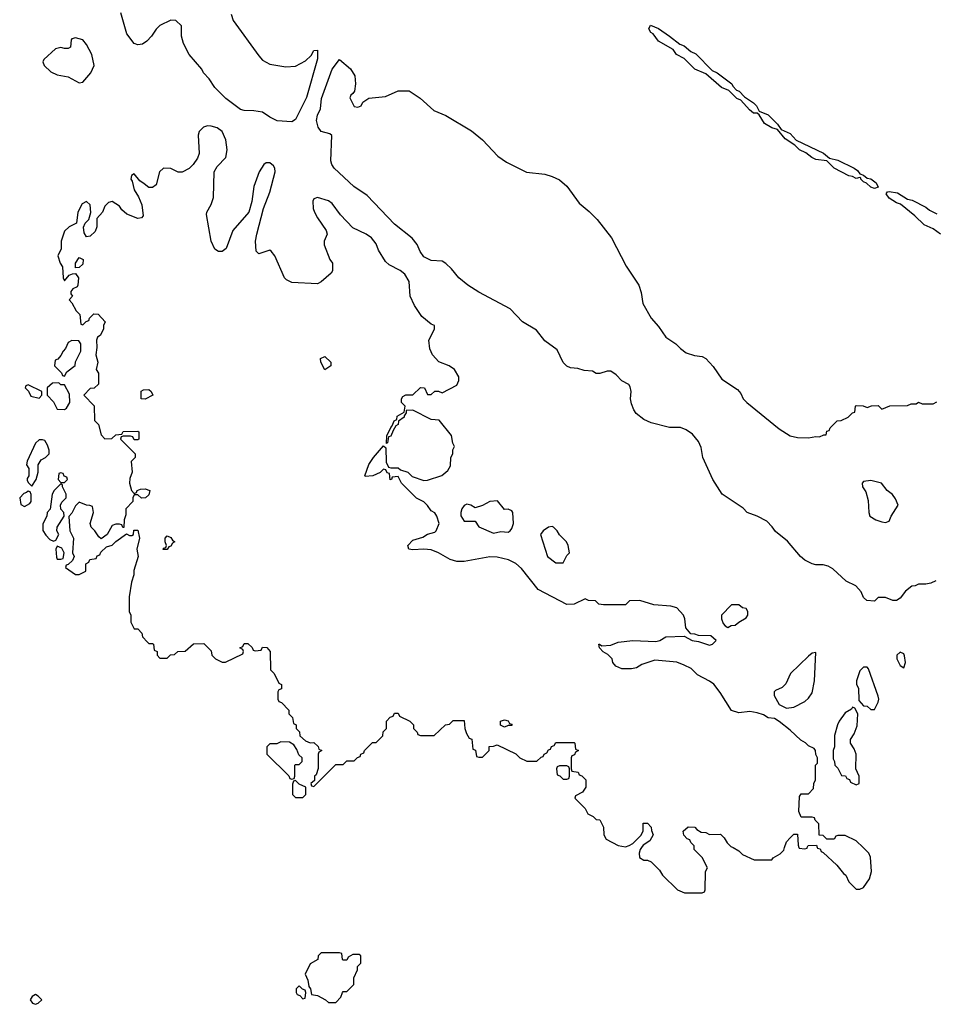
# Model space of a CAD drawing. Header units: inches. Extents: x 2293880 to 2522759, y 823965 to 1006879.
# Tile 307 of 325: x 2472385 to 2477370, y 889145 to 894520. Entities that reach past the tile are written whole.
import ezdxf

# ---------------------------------------------------------------- set-up
doc = ezdxf.new("R2010")
doc.units = ezdxf.units.IN
doc.header["$MEASUREMENT"] = 0
doc.layers.add('C4878', color=7, linetype='Continuous')
doc.layers.add('C4879', color=7, linetype='Continuous')

msp = doc.modelspace()

# ---------------------------------------------------------------- linework, layer by layer
at = {"layer": 'C4878', "color": 5, "elevation": 60}
for points in [[(2475777.7, 890000), (2475771.3, 889990), (2475764.7, 889970), (2475766.4, 889946.4), (2475790, 889932), (2475811.6, 889931.6), (2475830, 889922), (2475876.9, 889876.9), (2475892, 889850), (2475974, 889770), (2476012.7, 889752.7), (2476110, 889754), (2476122, 889758), (2476126, 889770), (2476128, 889870), (2476138, 889890), (2476110, 889946), (2476066, 889990), (2476066, 890000)], [(2476277.9, 890000), (2476310, 889982), (2476330, 889962), (2476392.7, 889932.7), (2476490, 889934), (2476496.4, 889943.6), (2476534.6, 889965.4), (2476554, 889986), (2476558.7, 890000)], [(2476637.3, 890000), (2476638, 889998), (2476670, 889994), (2476682, 889998), (2476682.9, 890000)], [(2476737.3, 890000), (2476738, 889998), (2476752.7, 889992.7), (2476758, 889978), (2476770, 889974), (2476843.6, 889903.6), (2476879.6, 889859.6), (2476894, 889850), (2476910, 889814), (2476950, 889774), (2476970, 889774), (2476990, 889782), (2477022, 889830), (2477034, 889870), (2477028.4, 889948.4), (2477018, 889970), (2476988, 890000)]]:
    msp.add_lwpolyline(points, dxfattribs=at)
for points in [[(2474130, 889426), (2474030, 889426), (2474014, 889410), (2474011.3, 889388.7), (2473970, 889366), (2473942, 889310), (2473956.9, 889276.9), (2473962, 889242), (2473972, 889230), (2473978, 889198), (2474010, 889192), (2474054, 889170), (2474070, 889154), (2474110, 889154), (2474136.4, 889183.6), (2474146, 889210), (2474150, 889214), (2474170, 889214), (2474207.3, 889252.7), (2474208, 889290), (2474227.3, 889332.7), (2474228.4, 889351.6), (2474246, 889370), (2474246, 889410), (2474236.4, 889416.4), (2474203.6, 889416.4), (2474178, 889402), (2474170, 889386), (2474150, 889386), (2474146, 889390), (2474142, 889422)], [(2473910, 889246), (2473894, 889230), (2473894, 889210), (2473898, 889198), (2473912.7, 889192.7), (2473930, 889174), (2473942, 889178), (2473946, 889210), (2473942, 889222), (2473927.3, 889227.3)], [(2472470, 889198), (2472452, 889188), (2472442, 889170), (2472454, 889150), (2472470, 889144.7), (2472486, 889150), (2472506, 889170), (2472486, 889190)]]:
    msp.add_lwpolyline(points, close=True, dxfattribs=at)
at = {"layer": 'C4879', "color": 5}
for points, elevation in [([(2473538, 894550), (2473550, 894516), (2473690, 894323), (2473710, 894299.1), (2473750, 894277.3), (2473836.5, 894263.5), (2473890, 894266), (2473944.7, 894295.3), (2473974.6, 894325.4), (2473990, 894352), (2474010, 894354), (2474010, 894306), (2473950, 894096), (2473890, 893975.3), (2473870, 893962), (2473790, 893968), (2473750, 893988), (2473710, 894015.3), (2473663.1, 894023.1), (2473610, 894023.7), (2473590, 894029.6), (2473510, 894089), (2473448.7, 894150), (2473418, 894198), (2473388, 894230), (2473378, 894250), (2473309.1, 894329.1), (2473278, 894390), (2473268, 894430), (2473267.3, 894487.3), (2473236.4, 894516.4), (2473210, 894518), (2473150, 894488.7), (2473130, 894468.7), (2473104.7, 894430), (2473078, 894402), (2473054.4, 894385.6), (2473030, 894382), (2473008.7, 894390), (2472970, 894442), (2472937.2, 894557.2)], 40), ([(2477383.6, 891456.4), (2477356.9, 891443.1), (2477330, 891438), (2477290, 891438), (2477271.6, 891428.4), (2477252.7, 891427.3), (2477219.6, 891400.4), (2477190, 891362), (2477170, 891348.7), (2477148.8, 891348.9), (2477110, 891366), (2477070, 891366), (2477050, 891346), (2477008.4, 891348.4), (2476990, 891366), (2476976.4, 891396.4), (2476948.4, 891428.4), (2476894.6, 891454.6), (2476822, 891522), (2476796.5, 891536.5), (2476770, 891544), (2476730, 891544), (2476710, 891549.2), (2476669, 891570), (2476645.2, 891590), (2476574, 891674), (2476510, 891726), (2476492, 891752), (2476462, 891782), (2476410, 891809.4), (2476355.3, 891830), (2476332.5, 891852.5), (2476219, 891930), (2476167, 892010), (2476113.2, 892130), (2476104, 892184), (2476090, 892218), (2476056.5, 892256.5), (2476021.2, 892281.2), (2475990, 892294), (2475930, 892294), (2475830, 892319.3), (2475790, 892337.2), (2475749, 892370), (2475735.3, 892390), (2475723.1, 892423.1), (2475718, 892450), (2475722, 892490), (2475716.4, 892516.4), (2475708.4, 892528.4), (2475670, 892548), (2475640.4, 892580.4), (2475610, 892602), (2475590, 892602), (2475550, 892589), (2475530, 892589), (2475510, 892602), (2475464.7, 892604.7), (2475430, 892615.3), (2475390, 892619), (2475370, 892628.7), (2475350, 892648.7), (2475318, 892718), (2475250, 892767.6), (2475204.9, 892824.9), (2475129.5, 892870), (2475061.3, 892941.3), (2474890, 893032.3), (2474830, 893071.6), (2474782, 893110), (2474740.5, 893160.5), (2474710, 893189.3), (2474690, 893201.2), (2474630, 893205.2), (2474590, 893226), (2474570, 893255.3), (2474553.3, 893293.3), (2474527.2, 893327.2), (2474430, 893404.2), (2474280.1, 893560.1), (2474207.3, 893610), (2474100.7, 893710), (2474087.3, 893730), (2474082.7, 893750), (2474088, 893888), (2474076.4, 893896.4), (2474029.4, 893909.4), (2474013.6, 893933.6), (2474005.1, 893970), (2474010, 893998), (2474026.2, 894033.8), (2474032, 894090), (2474089.7, 894250), (2474130, 894302), (2474190, 894252), (2474213.7, 894213.7), (2474218, 894170), (2474212, 894130), (2474203.6, 894116.4), (2474191.6, 894108.4), (2474186, 894094), (2474210, 894046), (2474230, 894042.8), (2474248, 894050), (2474258, 894070), (2474289.3, 894090.7), (2474380.2, 894099.8), (2474450, 894131), (2474510, 894131.3), (2474570, 894090.8), (2474644.9, 894024.9), (2474710, 893996.4), (2474850, 893913.4), (2474910, 893864.9), (2474994.7, 893774.7), (2475041.7, 893741.7), (2475150, 893686.8), (2475250, 893676), (2475290, 893664.7), (2475330, 893646), (2475370, 893611), (2475437.5, 893517.5), (2475493, 893473), (2475536.3, 893430), (2475614.8, 893330), (2475694.4, 893174.4), (2475762.8, 893070), (2475776, 893030), (2475784.7, 892970), (2475831, 892890), (2475870, 892844.7), (2475910, 892786), (2475964.7, 892750), (2475990, 892724.7), (2476022, 892702), (2476066.4, 892686.4), (2476110, 892681), (2476130, 892670.8), (2476170, 892626), (2476217.1, 892557.1), (2476302, 892502), (2476319.8, 892479.8), (2476332, 892450), (2476352, 892430), (2476530, 892286.8), (2476590, 892247.3), (2476630, 892238.8), (2476690, 892238), (2476730, 892244.7), (2476750, 892242), (2476774, 892254), (2476786, 892254), (2476790, 892274), (2476802, 892278), (2476807.3, 892292.7), (2476846, 892330), (2476867.3, 892332.7), (2476906, 892350), (2476930, 892374), (2476942, 892378), (2476946, 892410), (2476950, 892414), (2476987.3, 892412.7), (2477010, 892402), (2477032.7, 892412.7), (2477070, 892414), (2477090, 892394), (2477132.7, 892412.7), (2477230, 892414), (2477250, 892422), (2477276.4, 892423.6), (2477290, 892432), (2477310, 892422), (2477370, 892422), (2477390, 892434)], 40), ([(2476988, 890000), (2476950, 890038), (2476890, 890066), (2476850, 890066), (2476838, 890062), (2476830, 890046), (2476790, 890046), (2476770, 890066), (2476747.3, 890067.3), (2476746, 890130), (2476726, 890150), (2476722, 890162), (2476710, 890166), (2476650, 890166), (2476636.4, 890196.4), (2476640.4, 890279.6), (2476650, 890294), (2476690, 890294), (2476716.4, 890323.6), (2476718, 890350), (2476728, 890370), (2476728, 890450), (2476738, 890462), (2476738, 890490), (2476728.8, 890508.9), (2476728, 890530), (2476720.4, 890540.4), (2476690, 890555.3), (2476672.5, 890572.5), (2476647.2, 890587.2), (2476590, 890641.2), (2476530, 890689.2), (2476504.7, 890704.7), (2476470, 890709), (2476444.7, 890724.7), (2476410, 890735.3), (2476370, 890744), (2476310, 890735.3), (2476270, 890749), (2476206.8, 890846.8), (2476172.1, 890892.1), (2476150, 890909), (2476083.2, 890943.2), (2476050, 890977.2), (2476010, 890997), (2475970, 891011.8), (2475850, 891024), (2475779.8, 891000.2), (2475750, 890982), (2475723.6, 890976.4), (2475670, 890975.3), (2475638, 890990), (2475622, 891010), (2475618, 891030), (2475594.6, 891054.6), (2475569.1, 891069.1), (2475548, 891090), (2475546, 891110), (2475549, 891111), (2475562, 891102), (2475610, 891104.7), (2475650, 891121), (2475731.2, 891131.1), (2475855.5, 891124.5), (2475878, 891130), (2475911.2, 891151.1), (2476010, 891154), (2476054, 891130), (2476090, 891124.7), (2476150, 891106), (2476166, 891110), (2476186, 891130), (2476156.4, 891156.4), (2476090, 891158), (2476070, 891166), (2476047.3, 891167.3), (2476020.4, 891200.4), (2476015.3, 891250), (2476008, 891270), (2475970, 891308.7), (2475938, 891318), (2475844.7, 891324.7), (2475768.4, 891348.4), (2475712.7, 891347.3), (2475690, 891326), (2475570, 891326), (2475546, 891330), (2475527.3, 891347.3), (2475488.8, 891348.9), (2475470, 891358), (2475410, 891328.7), (2475370, 891328), (2475214, 891410), (2475123.9, 891523.9), (2475091.4, 891551.5), (2475051.5, 891571.5), (2474990, 891585.6), (2474950, 891587.3), (2474810, 891562), (2474770, 891562), (2474733.6, 891573.6), (2474669.4, 891609.4), (2474630, 891625.2), (2474590, 891629.3), (2474530, 891625.2), (2474508, 891630), (2474502, 891650), (2474530, 891678), (2474584.7, 891695.3), (2474610, 891712), (2474650, 891722), (2474658, 891730), (2474674, 891770), (2474662, 891810), (2474650, 891828), (2474630, 891838), (2474610, 891868), (2474590, 891888), (2474550, 891908.7), (2474468.8, 891988.9), (2474450, 892026), (2474418, 892022), (2474414, 892010), (2474407.3, 892007.3), (2474402, 892042), (2474390, 892046), (2474382, 892062), (2474370, 892066), (2474351.6, 892048.4), (2474311.2, 892028.9), (2474270, 892026), (2474268.7, 892030), (2474290, 892091.3), (2474315.3, 892130), (2474370, 892194), (2474382, 892182), (2474384.7, 892104.7), (2474398, 892078), (2474410, 892074), (2474450, 892074), (2474462, 892062), (2474502, 892050), (2474526, 892026), (2474590, 892004.7), (2474610, 892006), (2474688.8, 892031.1), (2474720.4, 892059.6), (2474736.4, 892083.6), (2474738, 892130), (2474748, 892150), (2474748.8, 892171.1), (2474758, 892190), (2474748.8, 892208.9), (2474742, 892250), (2474673.6, 892333.6), (2474630, 892338), (2474530, 892388.7), (2474494, 892386), (2474494, 892374), (2474482, 892358), (2474482, 892350), (2474451.6, 892328.4), (2474451, 892310), (2474438, 892302), (2474422, 892278), (2474410, 892246), (2474398, 892242), (2474392, 892210), (2474386, 892206), (2474388.8, 892248.9), (2474410, 892294), (2474418, 892302), (2474428, 892330), (2474442, 892338), (2474444.7, 892355.3), (2474482, 892378), (2474488, 892410), (2474468, 892430), (2474468, 892450), (2474476.4, 892463.6), (2474491.6, 892471.6), (2474530, 892472), (2474571.6, 892511.6), (2474594, 892510), (2474610, 892474), (2474630, 892474), (2474650, 892492), (2474670, 892492), (2474690, 892482), (2474770, 892524.7), (2474782, 892550), (2474782, 892570), (2474758, 892610), (2474728, 892630), (2474672.9, 892652.9), (2474638, 892690), (2474623.1, 892723.1), (2474618, 892770), (2474648.7, 892830), (2474648, 892850), (2474630, 892857.2), (2474580.1, 892900.1), (2474538.9, 892958.9), (2474516.2, 893010), (2474509.3, 893090), (2474486, 893130), (2474461.2, 893150), (2474401, 893181), (2474380.6, 893200.6), (2474342.2, 893262.2), (2474330, 893297), (2474304.5, 893330), (2474275.1, 893350), (2474202.8, 893382.8), (2474135.4, 893455.4), (2474090, 893516.4), (2474070, 893530.8), (2474010, 893549.4), (2473990, 893541.2), (2473984.4, 893530), (2473987, 893490), (2473992.7, 893470), (2474010, 893439.1), (2474057.3, 893370), (2474062.8, 893350), (2474046, 893310), (2474046.8, 893290), (2474078, 893210), (2474091.3, 893190), (2474091.2, 893148.9), (2474083.6, 893136.4), (2474030, 893088), (2474010, 893078), (2473870, 893085.2), (2473840.2, 893100.2), (2473829, 893110), (2473777.2, 893230), (2473757.2, 893257.2), (2473750, 893262), (2473690, 893241.2), (2473676, 893256), (2473671.4, 893310), (2473678.9, 893350), (2473715.5, 893490), (2473750, 893579.3), (2473778.6, 893690), (2473776.5, 893710), (2473770, 893723), (2473750, 893738.8), (2473730, 893739.2), (2473717, 893730), (2473691.5, 893690), (2473661.7, 893610), (2473652.1, 893527.9), (2473635.5, 893470), (2473547.7, 893370), (2473511.3, 893270), (2473490, 893255.3), (2473470, 893255.3), (2473450, 893268), (2473429.3, 893310), (2473404.1, 893455.9), (2473406, 893470), (2473430, 893511.3), (2473441.6, 893550), (2473446, 893690), (2473461.6, 893718.4), (2473510, 893767.3), (2473517.4, 893810), (2473510, 893864), (2473490, 893909.4), (2473462.7, 893930), (2473430, 893939.1), (2473410, 893940.5), (2473387, 893933), (2473364.7, 893910), (2473358, 893890), (2473364.7, 893790), (2473355.3, 893764.7), (2473332, 893730), (2473310, 893708), (2473271.6, 893688.4), (2473250, 893688), (2473210, 893708), (2473170, 893708.7), (2473147.7, 893690), (2473130, 893618), (2473110, 893604), (2473090, 893604), (2473063.2, 893623.2), (2473040.9, 893640.9), (2473010, 893678), (2472994, 893670), (2472992, 893650), (2472999.1, 893639.1), (2473010, 893592), (2473033, 893553), (2473050.9, 893509.1), (2473058, 893450), (2473050, 893438), (2473030, 893435.3), (2472970, 893458), (2472941.6, 893481.6), (2472930, 893502), (2472910, 893515.3), (2472890, 893528), (2472870, 893522), (2472850, 893502), (2472837.3, 893470), (2472806, 893434), (2472804.9, 893390), (2472796.4, 893363.6), (2472770, 893339), (2472750, 893335.3), (2472736, 893356), (2472733.2, 893386.8), (2472742, 893410), (2472762, 893430), (2472770, 893454), (2472773.2, 893466.8), (2472768.4, 893508.4), (2472750, 893528), (2472725.4, 893514.6), (2472702, 893470), (2472694, 893410), (2472654, 893390), (2472630, 893366), (2472611.3, 893310), (2472611.6, 893268.4), (2472592, 893230), (2472604.7, 893190), (2472618, 893170), (2472622, 893110), (2472630, 893094), (2472655.3, 893124.7), (2472672, 893132), (2472690, 893134), (2472704.7, 893110), (2472702, 893070), (2472698, 893062), (2472674, 893050), (2472663.6, 893036.4), (2472663.6, 893023.6), (2472672, 893010), (2472654, 892990), (2472670, 892974), (2472692, 892930), (2472712, 892910), (2472718, 892858), (2472730, 892854), (2472747.3, 892872.7), (2472762, 892878), (2472766, 892890), (2472790, 892914), (2472812.7, 892912.7), (2472852, 892870), (2472842, 892850), (2472842, 892830), (2472823.6, 892796.4), (2472810, 892786), (2472804.7, 892770), (2472806, 892730), (2472801, 892690), (2472811.3, 892650), (2472802, 892610), (2472814, 892590), (2472814, 892530), (2472791.6, 892508.4), (2472770, 892506), (2472734, 892470), (2472791.6, 892411.6), (2472792.7, 892332.7), (2472814, 892310), (2472830, 892254), (2472850, 892232), (2472887.3, 892232.7), (2472910, 892254), (2472942, 892258), (2472950, 892272), (2473030, 892274), (2473034, 892270), (2473034, 892230), (2473030, 892226), (2473010, 892226), (2473002, 892242), (2472990, 892246), (2472950, 892246), (2472938, 892242), (2472934, 892230), (2473014, 892150), (2473014, 892130), (2472992.7, 892107.3), (2472998, 892050), (2472985.4, 892014.6), (2472984.7, 891990), (2472994, 891950), (2473010, 891934), (2473022, 891938), (2473026, 891950), (2473043.1, 891956.9), (2473070, 891958), (2473094, 891950), (2473090, 891926), (2473071.2, 891908.9), (2473048.7, 891908.7), (2473030, 891926), (2473010, 891926), (2473002, 891910), (2473002, 891890), (2472964.7, 891850), (2472963.6, 891816.4), (2472954, 891790), (2472952.7, 891747.3), (2472947.3, 891747.3), (2472942, 891762), (2472930, 891766), (2472910, 891766), (2472890, 891758), (2472862, 891710), (2472830, 891686), (2472816.4, 891696.4), (2472795.3, 891730), (2472775.3, 891750), (2472769.1, 891769.1), (2472788, 891830), (2472782, 891862), (2472768, 891868), (2472748.8, 891868.9), (2472710, 891886), (2472690, 891866), (2472670, 891826), (2472652.7, 891807.3), (2472658, 891730), (2472678, 891690), (2472672, 891610), (2472682, 891590), (2472672.7, 891567.3), (2472650, 891546), (2472638, 891542), (2472634, 891530), (2472690, 891492), (2472710, 891492), (2472746, 891510), (2472746, 891550), (2472762, 891558), (2472767.3, 891572.7), (2472802, 891578), (2472807.3, 891592.7), (2472822, 891598), (2472827.3, 891612.7), (2472858, 891642), (2472890, 891652), (2472909.1, 891670.9), (2472967.3, 891712.7), (2472983.6, 891703.6), (2472996.4, 891703.6), (2473006, 891710), (2473007.3, 891732.7), (2473030, 891734), (2473038, 891690), (2473024.7, 891630), (2473030.7, 891589.3), (2473006.8, 891513.2), (2473006.8, 891490), (2472994.8, 891450), (2472982, 891370), (2472982, 891290), (2472992, 891270), (2472992, 891230), (2473010, 891194), (2473030, 891194), (2473051.6, 891171.6), (2473054, 891150), (2473082, 891122), (2473090, 891114), (2473110, 891114), (2473114, 891110), (2473118, 891078), (2473134, 891070), (2473134, 891050), (2473150, 891034), (2473190, 891034), (2473207.3, 891052.7), (2473230, 891054), (2473248.4, 891071.6), (2473287.3, 891072.7), (2473332.7, 891112.7), (2473390, 891114), (2473430, 891074), (2473434, 891050), (2473454, 891030), (2473490, 891012), (2473507.3, 891012.7), (2473602, 891058), (2473606, 891070), (2473602, 891082), (2473586, 891090), (2473602, 891098), (2473610, 891114), (2473630, 891114), (2473652.7, 891092.7), (2473658, 891078), (2473670, 891074), (2473702, 891078), (2473710, 891094), (2473732.7, 891092.7), (2473752, 891070), (2473754, 890970), (2473774, 890950), (2473798, 890898), (2473814, 890890), (2473812.7, 890867.3), (2473798, 890862), (2473794, 890850), (2473794, 890810), (2473798, 890798), (2473812.7, 890792.7), (2473854, 890750), (2473854, 890730), (2473874, 890710), (2473878, 890678), (2473894, 890670), (2473894, 890650), (2473911.6, 890631.6), (2473914, 890610), (2473943.6, 890583.6), (2473970, 890572), (2473990, 890574), (2474012.7, 890552.7), (2474018, 890538), (2474034, 890530), (2474018, 890522), (2474014, 890510), (2474012.7, 890432.7), (2474002, 890398), (2473994, 890390), (2473994, 890366), (2473974, 890350), (2473978, 890338), (2473990, 890334), (2474110, 890454), (2474150, 890454), (2474170, 890474), (2474210, 890474), (2474227.3, 890492.7), (2474242, 890498), (2474246, 890510), (2474262, 890518), (2474266, 890530), (2474310, 890574), (2474330, 890574), (2474366, 890610), (2474368.4, 890631.6), (2474386, 890650), (2474386, 890690), (2474407.3, 890712.7), (2474422, 890718), (2474430, 890734), (2474450, 890734), (2474458, 890718), (2474514, 890690), (2474534, 890670), (2474534, 890650), (2474554, 890630), (2474558, 890618), (2474572.7, 890612.7), (2474647.3, 890612.7), (2474708.8, 890671.1), (2474730, 890674), (2474750, 890694), (2474810, 890694), (2474814, 890650), (2474823.6, 890623.6), (2474838, 890598), (2474852.7, 890592.7), (2474858, 890538), (2474872.7, 890532.7), (2474878, 890498), (2474890, 890494), (2474910, 890494), (2474946, 890530), (2474947.3, 890552.7), (2474970, 890554), (2474990, 890562), (2475091.6, 890511.6), (2475114, 890490), (2475152.7, 890472.7), (2475207.3, 890472.7), (2475230, 890494), (2475242, 890498), (2475246, 890510), (2475262, 890518), (2475270, 890534), (2475282, 890538), (2475287.3, 890552.7), (2475302, 890558), (2475310, 890574), (2475410, 890574), (2475414, 890570), (2475418, 890538), (2475434, 890530), (2475418, 890522), (2475412.7, 890507.3), (2475398, 890502), (2475394, 890490), (2475394, 890430), (2475398, 890418), (2475432.7, 890412.7), (2475438, 890398), (2475452.7, 890392.7), (2475474, 890370), (2475474, 890330), (2475456.9, 890303.1), (2475418, 890282), (2475414, 890270), (2475470, 890214), (2475485.4, 890185.4), (2475514, 890170), (2475530, 890154), (2475551.2, 890151.1), (2475571.2, 890111.1), (2475572, 890070), (2475585.4, 890045.4), (2475650, 890012), (2475690, 890004.7), (2475710, 890011.3), (2475730, 890022), (2475773.6, 890066.4), (2475788, 890090), (2475787.3, 890132.7), (2475810, 890134), (2475831.6, 890111.6), (2475832.7, 890092.7), (2475842, 890070), (2475823.6, 890036.4), (2475786.4, 890013.6), (2475777.7, 890000)], 60), ([(2477409.1, 893349.1), (2477370, 893378), (2477320.2, 893400.2), (2477269, 893450), (2477192.3, 893512.3), (2477170, 893520.9), (2477130, 893546), (2477114, 893570), (2477120.2, 893579.8), (2477130, 893582.8), (2477174.4, 893574.4), (2477230, 893540.7), (2477254.6, 893534.6), (2477330, 893497.3), (2477350, 893480.7), (2477390, 893460.5)], 40), ([(2476066, 890000), (2476066, 890010), (2476047.3, 890027.3), (2476042, 890042), (2476027.3, 890047.3), (2476008.4, 890068.4), (2476006, 890090), (2476032.7, 890112.7), (2476070, 890112), (2476079.6, 890099.6), (2476103.6, 890083.6), (2476130, 890082), (2476150, 890072), (2476210, 890074), (2476230, 890054), (2476245.4, 890025.4), (2476266.4, 890006.4), (2476277.9, 890000)], 60), ([(2476558.7, 890000), (2476569.1, 890030.9), (2476590, 890054), (2476610, 890074), (2476630, 890074), (2476632.7, 890012.7), (2476637.3, 890000)], 60), ([(2476682.9, 890000), (2476688.4, 890011.6), (2476732.7, 890012.7), (2476737.3, 890000)], 60)]:
    msp.add_lwpolyline(points, dxfattribs=dict(at, elevation=elevation))
for points, elevation in [([(2477050, 893599), (2477030, 893606), (2477006.8, 893626.8), (2476990, 893635.3), (2476975.3, 893650), (2476975.3, 893655.3), (2476970, 893658), (2476950, 893653.2), (2476930, 893663.7), (2476910, 893667.3), (2476829.7, 893709.7), (2476790, 893749), (2476730, 893756), (2476707.5, 893767.5), (2476674, 893794), (2476641.2, 893810), (2476615.5, 893835.5), (2476561.2, 893870), (2476520.4, 893920.4), (2476489.5, 893929.5), (2476450, 893954), (2476420.4, 894000.4), (2476409, 894009), (2476390, 894009.2), (2476367.3, 894027.3), (2476320.4, 894080.4), (2476298, 894090), (2476254, 894134), (2476215.3, 894150), (2476130, 894224), (2476069.3, 894249.3), (2476010, 894308.7), (2475969.3, 894329.3), (2475950, 894358), (2475870, 894402), (2475842, 894442), (2475828.7, 894450), (2475818, 894470), (2475828, 894490), (2475870, 894471.3), (2475930.9, 894430.9), (2475986.4, 894386.4), (2476010, 894378), (2476046.4, 894346.4), (2476074, 894334), (2476163.5, 894243.5), (2476190.7, 894230.7), (2476270.6, 894170.6), (2476276.9, 894156.9), (2476296, 894136), (2476310.6, 894130.6), (2476339.6, 894099.6), (2476390, 894066), (2476406, 894050), (2476421, 894021), (2476470, 894001), (2476521, 893950), (2476540.7, 893920.7), (2476590, 893898.8), (2476621.6, 893861.6), (2476770.5, 893790.5), (2476804.7, 893764.7), (2476850, 893754), (2476938, 893710), (2476957.1, 893697.1), (2476970, 893678), (2476990, 893671), (2477010, 893654.8), (2477030, 893650.7), (2477058, 893630), (2477070, 893606)], 40), ([(2472690, 894421.2), (2472670, 894415.3), (2472664.7, 894410), (2472662, 894370), (2472650, 894362), (2472630, 894362), (2472610, 894368.7), (2472579.8, 894360.2), (2472516.9, 894303.1), (2472511.3, 894290), (2472518, 894270), (2472555.2, 894235.2), (2472590, 894219.1), (2472650, 894207.3), (2472710, 894176), (2472730, 894178.8), (2472773.6, 894230), (2472791, 894270), (2472778, 894330), (2472750, 894385.2), (2472730, 894409.3)], 60), ([(2472690, 893166), (2472689, 893169), (2472689.3, 893190.7), (2472710, 893222), (2472731, 893210), (2472730, 893186), (2472710, 893168)], 60), ([(2472670, 892768), (2472650, 892758), (2472635.3, 892724.7), (2472622, 892710), (2472610, 892686), (2472592.7, 892667.3), (2472578, 892662), (2472574, 892630), (2472612.7, 892592.7), (2472618, 892578), (2472630, 892574), (2472642, 892598), (2472687.3, 892632.7), (2472688.4, 892651.6), (2472718, 892710), (2472718, 892750), (2472707.3, 892767.3)], 60), ([(2474050, 892608), (2474028, 892650), (2474026, 892670), (2474050, 892682), (2474082, 892650), (2474082, 892630)], 60), ([(2472430, 892526), (2472418, 892522), (2472414, 892510), (2472432, 892492), (2472445.4, 892465.4), (2472490, 892454), (2472506, 892470), (2472506, 892490)], 60), ([(2472598, 892538), (2472563.6, 892536.4), (2472534, 892510), (2472534, 892470), (2472570, 892434), (2472590, 892394), (2472630, 892392), (2472640.4, 892399.6), (2472658, 892430), (2472656.4, 892476.4), (2472630, 892526), (2472610, 892526)], 60), ([(2473070, 892448), (2473048, 892450), (2473048.4, 892491.6), (2473060.4, 892499.6), (2473090, 892502), (2473102, 892490), (2473112, 892470)], 60), ([(2472510, 892226), (2472490, 892226), (2472471.6, 892208.4), (2472424.7, 892110), (2472422, 892090), (2472434, 892070), (2472434, 892030), (2472425.4, 892014.6), (2472425.4, 892005.4), (2472430, 891994), (2472450, 891974), (2472475.3, 892010), (2472486, 892050), (2472486, 892090), (2472502, 892118), (2472526, 892130), (2472546, 892150), (2472546, 892170), (2472536.4, 892196.4), (2472522, 892222)], 60), ([(2472610, 892046), (2472598, 892042), (2472594, 892010), (2472610, 891994), (2472630, 891994), (2472646, 892010), (2472642, 892022), (2472627.3, 892027.3), (2472622, 892042)], 60), ([(2472610, 891986), (2472572, 891950), (2472562, 891930), (2472551.6, 891848.4), (2472534, 891830), (2472532, 891810), (2472511.6, 891768.4), (2472511.6, 891731.6), (2472526.4, 891706.4), (2472550, 891682), (2472570, 891674), (2472582, 891678), (2472598, 891710), (2472588, 891730), (2472588.7, 891750), (2472628, 891810), (2472626, 891830), (2472608.4, 891848.4), (2472608, 891870), (2472614.6, 891885.4), (2472638, 891910), (2472638, 891930), (2472618, 891970), (2472618, 891978)], 60), ([(2477030, 892004), (2476990, 891998), (2476982, 891990), (2476984.7, 891970), (2477002, 891942), (2477015.5, 891895.5), (2477018.8, 891830), (2477024.9, 891810), (2477056, 891790), (2477090, 891779.3), (2477110, 891774.8), (2477130, 891782), (2477141.2, 891810), (2477179, 891870), (2477164.8, 891904.8), (2477147.2, 891927.2), (2477119, 891950), (2477088, 891990)], 40), ([(2472430, 891946), (2472422, 891938), (2472406.4, 891933.6), (2472384.7, 891910), (2472390, 891874), (2472410, 891862), (2472440.4, 891879.6), (2472448, 891890), (2472447.3, 891927.3), (2472442, 891942)], 60), ([(2474992.9, 891892.9), (2474950, 891889), (2474910, 891868.7), (2474870, 891855.3), (2474846, 891870), (2474825.4, 891874.6), (2474810, 891868), (2474798, 891850), (2474791.3, 891830), (2474791.6, 891811.6), (2474810, 891782), (2474870, 891782), (2474891.2, 891751.1), (2474970, 891716), (2475010, 891726), (2475050, 891722.8), (2475062, 891730), (2475070, 891742), (2475079, 891770), (2475075.3, 891830), (2475070, 891838), (2475050, 891848), (2475030, 891846)], 60), ([(2475290, 891754), (2475270, 891748.7), (2475242, 891730), (2475226, 891710), (2475264.7, 891590), (2475310, 891554), (2475350, 891554), (2475370, 891594), (2475386, 891610), (2475378, 891650), (2475368, 891670), (2475330, 891708), (2475318, 891730), (2475298, 891750)], 60), ([(2473168, 891628), (2473170, 891634), (2473182, 891638), (2473186, 891650), (2473178, 891670), (2473178, 891690), (2473190, 891702), (2473210, 891694), (2473218, 891678), (2473232, 891670), (2473218, 891662), (2473210, 891646), (2473198, 891642), (2473190, 891628)], 60), ([(2472590, 891646), (2472582, 891630), (2472585.4, 891585.4), (2472590, 891574), (2472610, 891574), (2472622, 891578), (2472628, 891610), (2472614.6, 891634.6)], 60), ([(2476310, 891326), (2476270, 891326), (2476214, 891270), (2476214, 891250), (2476223.6, 891223.6), (2476234, 891210), (2476250, 891202), (2476268, 891212), (2476290, 891214), (2476308.4, 891231.6), (2476350, 891254), (2476358, 891270), (2476358, 891290), (2476350, 891306), (2476328.4, 891308.4)], 60), ([(2476730, 891066), (2476710, 891061.2), (2476690, 891045.2), (2476591.3, 890950), (2476566.4, 890893.6), (2476545.4, 890874.6), (2476510, 890858), (2476502, 890850), (2476502, 890830), (2476530, 890782), (2476570, 890761), (2476610, 890766), (2476670, 890798), (2476690, 890816), (2476710, 890844.7), (2476723, 890910)], 60), ([(2477190, 891068), (2477172, 891050), (2477172, 891030), (2477190, 890994), (2477210, 890982), (2477219, 891010), (2477213.6, 891046.4), (2477210, 891058)], 60), ([(2477010, 890986), (2476990, 890986), (2476970, 890966), (2476952, 890910), (2476952, 890890), (2476962, 890870), (2476963.6, 890803.6), (2476990, 890774), (2477010, 890772), (2477030, 890754), (2477050, 890754), (2477070, 890794), (2477073.2, 890810), (2477070, 890826), (2477016.4, 890976.4)], 60), ([(2476930, 890766), (2476923.6, 890756.4), (2476890, 890735.3), (2476856, 890690), (2476846.8, 890670), (2476832, 890612), (2476832, 890550), (2476824.7, 890530), (2476824.7, 890484.7), (2476832, 890470), (2476834, 890450), (2476850, 890434), (2476870, 890394), (2476891.6, 890391.6), (2476898, 890378), (2476912.7, 890372.7), (2476918, 890358), (2476950, 890342), (2476966, 890350), (2476966, 890390), (2476948, 890430), (2476948.7, 890510), (2476939, 890539), (2476918, 890570), (2476918, 890590), (2476939, 890621), (2476954.6, 890665.4), (2476958, 890730), (2476942, 890762)], 60), ([(2475030, 890658), (2475008.7, 890668.7), (2475008, 890690), (2475030, 890698), (2475050, 890692), (2475058, 890678), (2475070, 890674), (2475070, 890666), (2475050, 890666)], 60), ([(2473810, 890578), (2473787.3, 890567.3), (2473750, 890566), (2473734, 890550), (2473734, 890510), (2473852.7, 890392.7), (2473858, 890378), (2473870, 890374), (2473882, 890378), (2473886, 890390), (2473886, 890450), (2473890, 890454), (2473910, 890454), (2473918, 890462), (2473926, 890470), (2473926, 890490), (2473907.3, 890507.3), (2473896.4, 890536.4), (2473880.4, 890560.4), (2473856.4, 890576.4)], 60), ([(2475370, 890446), (2475330, 890446), (2475318, 890442), (2475314, 890430), (2475318, 890398), (2475332.7, 890392.7), (2475350, 890374), (2475370, 890374), (2475382, 890378), (2475386, 890390), (2475386, 890430), (2475382, 890442)], 60), ([(2473890, 890366), (2473878, 890362), (2473872.7, 890347.3), (2473874, 890290), (2473890, 890274), (2473930, 890274), (2473946, 890290), (2473946, 890330), (2473910, 890346)], 60)]:
    msp.add_lwpolyline(points, close=True, dxfattribs=dict(at, elevation=elevation))

doc.saveas('drawing.dxf')
